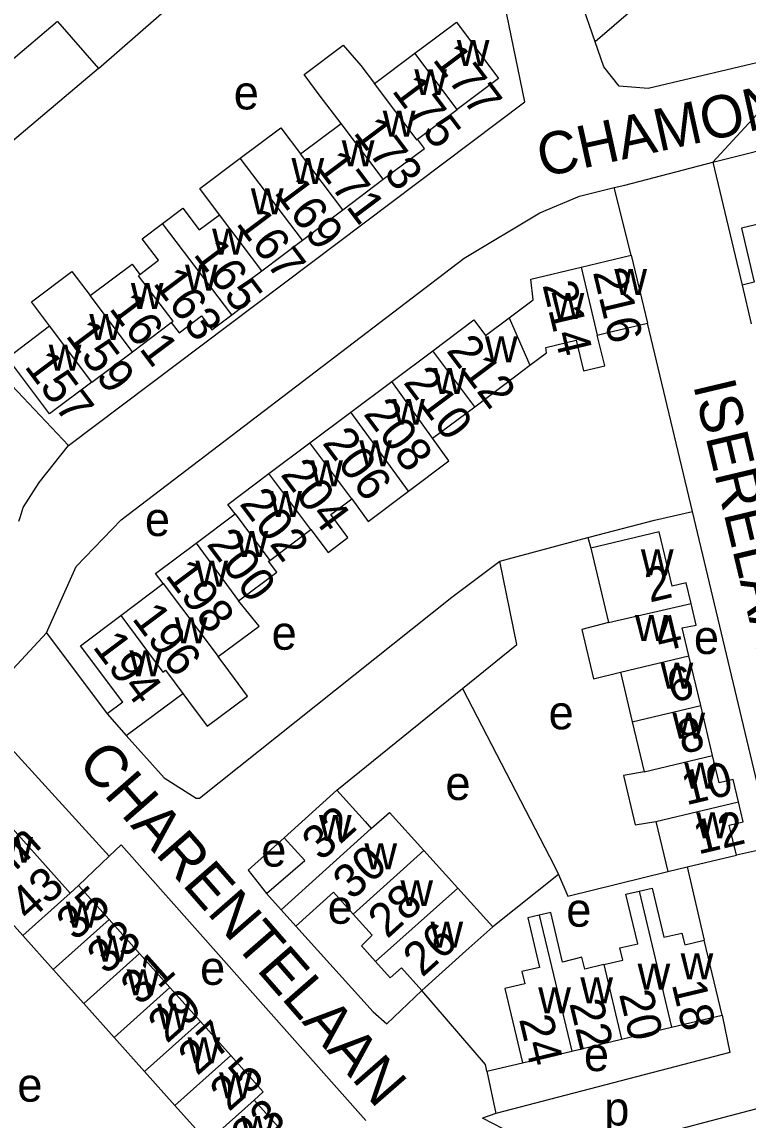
# Model space of a CAD drawing. Extents: x 157768 to 159790, y 387230 to 389604.
# Drawn here: x 159105.3 to 159191.1, y 388835.4 to 388965.4 of the extents above; entities that cross this region are included whole.
import ezdxf

# ---------------------------------------------------------------- set-up
doc = ezdxf.new("R2010")
doc.units = 0
for name, color, linetype in [('BLT_Basislijn', 7, 'Continuous'), ('BLT_Bebouwing', 7, 'Continuous'), ('BLT_Centroide', 7, 'Continuous'), ('BLT_Huisnummer', 7, 'Continuous'), ('BLT_Huisnummer_ tussenligend', 7, 'Continuous'), ('BLT_Huisnummer_reeks', 7, 'Continuous'), ('BLT_Onderverdeling_panden', 7, 'Continuous'), ('BLT_Straatnaam', 7, 'Continuous'), ('BLT_Vlakafsluiter', 7, 'Continuous')]:
    doc.layers.add(name, color=color, linetype=linetype)

msp = doc.modelspace()

# ---------------------------------------------------------------- linework, layer by layer
at = {"layer": 'BLT_Basislijn'}
for p, q in [((159114.31, 388959.87), (159124.2, 388968.5)), ((159109.47, 388965.41), (159114.31, 388959.87)), ((159177.33, 388937.78), (159175.3, 388945.77)), ((159184.56, 388907.46), (159179.26, 388929.72)), ((159194.03, 388867.71), (159184.56, 388907.46)), ((159161.79, 388901.55), (159172.21, 388904.38)), ((159172.21, 388904.38), (159172.54, 388903.1)), ((159142.5, 388874.46), (159157.36, 388886.49)), ((159111.96, 388863.18), (159115.59, 388866.68)), ((159194.03, 388867.71), (159189.77, 388866.8)), ((159183.93, 388865.41), (159185.97, 388856.72)), ((159168.71, 388864.5), (159160.94, 388858.32)), ((159160.26, 388841.22), (159164.47, 388842.22)), ((159160.26, 388841.22), (159161.33, 388836.23)), ((159161.33, 388836.23), (159159.73, 388835.67)), ((159182.23, 388824.14), (159159.73, 388835.67))]:
    msp.add_line(p, q, dxfattribs=at)
for points in [[(159203.02, 389018.34), (159209.69, 389010.82), (159198.68, 389001.48), (159203.26, 388996.16), (159183.5, 388979.26), (159187.11, 388975.11), (159173.05, 388963.02)], [(159110.78, 388915.26), (159164.75, 388955.9), (159162.61, 388966.25), (159160.55, 388971.02), (159146.56, 388987.7), (159145.39, 388989.1)], [(159173.05, 388963.02), (159171.37, 388967.9), (159170.89, 388971.18), (159168.28, 388976.76), (159166.87, 388978.82), (159162.55, 388983.8)], [(159109.47, 388965.41), (159085.11, 388944.75)], [(159199.75, 388962.32), (159199.36, 388962.23), (159179.33, 388957.49), (159175.89, 388957.77), (159174.07, 388960.04), (159173.05, 388963.02)], [(159114.31, 388959.87), (159095.48, 388943.95), (159089.44, 388938.3)], [(159187, 388948.77), (159224.84, 388958.26), (159231.07, 388959.5), (159233.16, 388959.55), (159233.73, 388959.23), (159234.88, 388957.65), (159235.61, 388955.15), (159244.43, 388918.11)], [(159175.3, 388945.77), (159176.56, 388946.07), (159187, 388948.77)], [(159187, 388948.77), (159190.44, 388934.22)], [(159108.17, 388893.1), (159111.68, 388900.93), (159116.98, 388906.45), (159157.58, 388937.41), (159166.53, 388942.79), (159171.21, 388944.76), (159175.3, 388945.77)], [(159089.44, 388938.3), (159100, 388926.59), (159110.78, 388915.26)], [(159104.87, 388906.29), (159105.04, 388906.72), (159105.41, 388907.92), (159107.3, 388910.88), (159110.78, 388915.26)], [(159172.21, 388904.38), (159172.37, 388904.42), (159180.08, 388906.43), (159184.56, 388907.46)], [(159117.6, 388880.96), (159122.09, 388875.92), (159125.85, 388873.52), (159126.26, 388873.52), (159156.09, 388897.29), (159161.79, 388901.55)], [(159157.36, 388886.49), (159163.78, 388891.69), (159161.79, 388901.55)], [(159108.17, 388893.1), (159104.18, 388888.77), (159100, 388885.52), (159099.11, 388884.71)], [(159108.17, 388893.1), (159115.35, 388883.49)], [(159157.36, 388886.49), (159168.27, 388865.5), (159168.71, 388864.5)], [(159115.59, 388866.68), (159100, 388883.74), (159099.11, 388884.71)], [(159115.59, 388866.68), (159116.98, 388868.02), (159145.94, 388835.4)], [(159136.27, 388868.85), (159132.01, 388865.02), (159134.2, 388862.23)], [(159168.71, 388864.5), (159169.83, 388861.93), (159181.65, 388864.86)], [(159137.65, 388858.39), (159146.82, 388848.26), (159148.41, 388846.83), (159152.56, 388850.78)], [(159182.23, 388824.14), (159180.25, 388833.65), (159199.41, 388838.71), (159195.8, 388853.99), (159195.38, 388858.13), (159196.26, 388858.38)], [(159160.26, 388841.22), (159160.09, 388842.01), (159152.56, 388850.78)], [(159188.09, 388847.85), (159188.99, 388843.42), (159161.33, 388836.23)]]:
    msp.add_lwpolyline(points, dxfattribs=at)
at = {"layer": 'BLT_Bebouwing'}
for p, q in [((159152.04, 388951.48), (159156.74, 388955)), ((159138.21, 388949.75), (159143, 388953.35)), ((159143.22, 388943.13), (159147.97, 388946.77)), ((159138.43, 388939.53), (159143.22, 388943.13)), ((159133.63, 388935.93), (159138.43, 388939.53)), ((159171.39, 388936.36), (159177.33, 388937.78)), ((159177.33, 388937.78), (159179.26, 388929.72)), ((159190.44, 388934.22), (159191.53, 388929.64)), ((159162.9, 388930.36), (159165.74, 388932.49)), ((159160.09, 388928.25), (159162.9, 388930.36)), ((159118.32, 388926.35), (159122.92, 388929.8)), ((159113.51, 388922.74), (159118.32, 388926.35)), ((159149.01, 388922.83), (159153.86, 388926.47)), ((159144.15, 388919.19), (159149.01, 388922.83)), ((159158.82, 388919.84), (159163.67, 388923.48)), ((159153.84, 388916.11), (159158.82, 388919.84)), ((159139.3, 388915.56), (159144.15, 388919.19)), ((159134.45, 388911.92), (159139.3, 388915.56)), ((159125.85, 388903.7), (159130.46, 388907.15)), ((159134.57, 388901.66), (159139.42, 388905.3)), ((159172.54, 388903.1), (159174.63, 388894.32)), ((159116.96, 388895.15), (159121.97, 388898.91)), ((159185.55, 388884.48), (159184.15, 388890.37)), ((159176.04, 388888.43), (159177.44, 388882.54)), ((159186.96, 388878.58), (159185.55, 388884.48)), ((159177.44, 388882.54), (159178.85, 388876.65)), ((159136.27, 388868.85), (159142.5, 388874.46)), ((159180.25, 388870.76), (159181.65, 388864.86)), ((159183.93, 388865.41), (159189.77, 388866.8)), ((159181.65, 388864.86), (159183.93, 388865.41)), ((159111.96, 388863.18), (159110.98, 388862.29)), ((159115.56, 388859.16), (159111.96, 388863.18)), ((159156.83, 388862.89), (159160.94, 388858.32)), ((159134.2, 388862.23), (159135.9, 388860.33)), ((159135.9, 388860.33), (159137.65, 388858.39)), ((159119.16, 388855.14), (159115.56, 388859.16)), ((159108.96, 388853.24), (159105.36, 388857.26)), ((159188.09, 388847.85), (159185.97, 388856.72)), ((159122.76, 388851.13), (159119.16, 388855.14)), ((159112.56, 388849.23), (159108.96, 388853.24)), ((159126.36, 388847.11), (159122.76, 388851.13)), ((159116.16, 388845.21), (159112.56, 388849.23)), ((159129.96, 388843.09), (159126.36, 388847.11)), ((159182.09, 388846.42), (159188.09, 388847.85)), ((159176.18, 388845.01), (159182.09, 388846.42)), ((159119.76, 388841.2), (159116.16, 388845.21)), ((159170.29, 388843.6), (159176.18, 388845.01)), ((159164.47, 388842.22), (159170.29, 388843.6)), ((159123.36, 388837.18), (159119.76, 388841.2)), ((159127.21, 388832.88), (159123.36, 388837.18)), ((159136.31, 388833.8), (159132.71, 388837.81))]:
    msp.add_line(p, q, dxfattribs=at)
for points in [[(159151.75, 388961.65), (159152.65, 388962.33), (159156.65, 388965.33), (159161.64, 388958.67), (159156.74, 388955)], [(159143, 388953.35), (159140.55, 388956.59), (159138.65, 388959.13), (159143.26, 388962.61), (159145.34, 388960.2), (159146.95, 388958.06)], [(159146.95, 388958.06), (159151.75, 388961.65)], [(159131.08, 388949.24), (159135.87, 388952.84), (159138.21, 388949.75)], [(159147.97, 388946.77), (159152.87, 388950.37), (159152.04, 388951.48)], [(159128.61, 388942.55), (159126.28, 388945.64), (159131.08, 388949.24)], [(159121.89, 388941.51), (159124.29, 388943.31), (159126.22, 388940.76), (159128.61, 388942.55)], [(159196.19, 388942.33), (159190.37, 388940.97), (159191.87, 388934.56), (159190.44, 388934.22)], [(159119.2, 388935.49), (159121.42, 388937.16), (159119.49, 388939.71), (159121.89, 388941.51)], [(159113.32, 388932.98), (159118.29, 388936.71), (159119.2, 388935.49)], [(159108.53, 388929.39), (159106.38, 388932.23), (159111.17, 388935.84), (159113.32, 388932.98)], [(159130.07, 388930.71), (159132.27, 388932.35), (159131.04, 388933.99), (159133.63, 388935.93)], [(159165.74, 388932.49), (159165.45, 388934.94), (159171.39, 388936.36)], [(159122.92, 388929.8), (159123.84, 388928.59), (159126.5, 388930.59), (159127.73, 388928.95), (159130.07, 388930.71)], [(159113.51, 388922.74), (159108.51, 388918.99), (159103.53, 388925.64), (159107.53, 388928.64), (159108.53, 388929.39)], [(159153.86, 388926.47), (159158.7, 388930.1), (159160.09, 388928.25)], [(159173.31, 388928.31), (159174.39, 388928.57), (159179.26, 388929.72)], [(159167.22, 388926.86), (159170.8, 388927.71), (159171.68, 388924.08), (159174.19, 388924.67), (159173.31, 388928.31)], [(159165.35, 388924.74), (159167.3, 388926.2), (159167.22, 388926.86)], [(159163.67, 388923.48), (159165.35, 388924.74)], [(159150.99, 388909.85), (159155.77, 388913.43), (159153.84, 388916.11)], [(159130.46, 388907.15), (159129.6, 388908.29), (159134.45, 388911.92)], [(159144.27, 388908.93), (159146.21, 388906.26), (159150.99, 388909.85)], [(159139.42, 388905.3), (159141.47, 388902.61), (159143.81, 388904.36), (159141.81, 388907.1), (159144.27, 388908.93)], [(159184.4, 388896.57), (159183.82, 388899.01), (159182.18, 388898.62), (159180.65, 388905.04), (159172.54, 388903.1)], [(159121.97, 388898.91), (159121.06, 388900.1), (159125.85, 388903.7)], [(159130.88, 388896.88), (159135.39, 388900.26), (159134.42, 388901.55), (159134.57, 388901.66)], [(159128.46, 388890.29), (159133.3, 388893.89), (159130.88, 388896.88)], [(159184.15, 388890.37), (159183.36, 388893.67), (159185.01, 388894), (159184.4, 388896.57)], [(159117.19, 388884.87), (159112.17, 388891.56), (159116.96, 388895.15)], [(159174.63, 388894.32), (159171.47, 388893.48), (159172.86, 388887.66), (159176.04, 388888.43)], [(159124.28, 388885.9), (159124.94, 388885.01), (159127.15, 388882.03), (159131.95, 388885.58), (159129.71, 388888.59), (159128.46, 388890.29)], [(159117.19, 388884.87), (159115.35, 388883.49)], [(159117.6, 388880.96), (159124.28, 388885.9)], [(159115.35, 388883.49), (159117.6, 388880.96)], [(159190.01, 388873.08), (159189.38, 388875.73), (159187.73, 388875.34), (159186.96, 388878.58)], [(159178.85, 388876.65), (159176.4, 388876.19), (159177.78, 388870.36), (159180.25, 388870.76)], [(159110.98, 388862.29), (159100.21, 388874.31), (159100, 388874.16), (159094.43, 388870)], [(159142.5, 388874.46), (159145.85, 388870.75), (159146.57, 388869.94)], [(159189.77, 388866.8), (159188.93, 388870.33), (159190.57, 388870.72), (159190.01, 388873.08)], [(159146.57, 388869.94), (159148.75, 388871.84), (159152.81, 388867.34)], [(159134.2, 388862.23), (159138.7, 388866.16), (159136.27, 388868.85)], [(159152.81, 388867.34), (159156.83, 388862.89)], [(159105.36, 388857.26), (159100, 388863.24), (159099.14, 388864.2), (159098.9, 388864.02)], [(159178.25, 388862.52), (159179.8, 388862.89), (159181.19, 388857.09), (159183.31, 388857.56), (159183.65, 388856.16), (159185.97, 388856.72)], [(159144.42, 388859.82), (159142.1, 388862.39), (159137.65, 388858.39)], [(159174.08, 388853.85), (159176.33, 388854.38), (159175.99, 388855.81), (159178.09, 388856.31), (159176.7, 388862.15), (159178.25, 388862.52)], [(159174.08, 388853.85), (159171.82, 388853.31), (159171.49, 388854.7), (159169.21, 388854.14), (159167.81, 388860.01), (159166.45, 388859.69)], [(159147.09, 388854.19), (159145.41, 388856.06), (159146.68, 388857.3), (159144.42, 388859.82)], [(159166.45, 388859.69), (159165.09, 388859.36), (159166.49, 388853.51), (159164.38, 388853.01), (159164.73, 388851.56), (159162.38, 388851), (159164.47, 388842.22)], [(159160.94, 388858.32), (159157.76, 388855.46), (159152.56, 388850.78)], [(159152.56, 388850.78), (159150.15, 388853.46), (159148.82, 388852.27), (159147.09, 388854.19)], [(159132.71, 388837.81), (159133.81, 388838.79), (159129.96, 388843.09)]]:
    msp.add_lwpolyline(points, dxfattribs=at)
at = {"layer": 'BLT_Onderverdeling_panden'}
for p, q in [((159156.74, 388955), (159151.75, 388961.65)), ((159147.97, 388946.77), (159143, 388953.35)), ((159143.22, 388943.13), (159138.21, 388949.75)), ((159138.43, 388939.53), (159131.08, 388949.24)), ((159133.63, 388935.93), (159128.61, 388942.55)), ((159130.07, 388930.71), (159121.89, 388941.51)), ((159171.39, 388936.36), (159173.31, 388928.31)), ((159118.32, 388926.35), (159113.32, 388932.98)), ((159162.9, 388930.36), (159165.35, 388924.74)), ((159113.51, 388922.74), (159108.53, 388929.39)), ((159158.82, 388919.84), (159153.86, 388926.47)), ((159153.84, 388916.11), (159149.01, 388922.83)), ((159150.99, 388909.85), (159144.15, 388919.19)), ((159144.27, 388908.93), (159139.3, 388915.56)), ((159139.42, 388905.3), (159134.45, 388911.92)), ((159130.46, 388907.15), (159134.57, 388901.66)), ((159125.85, 388903.7), (159130.88, 388896.88)), ((159174.63, 388894.32), (159184.4, 388896.57)), ((159176.04, 388888.43), (159184.15, 388890.37)), ((159177.44, 388882.54), (159185.55, 388884.48)), ((159178.85, 388876.65), (159186.96, 388878.58)), ((159180.25, 388870.76), (159190.01, 388873.08)), ((159135.9, 388860.33), (159146.57, 388869.94)), ((159144.42, 388859.82), (159152.81, 388867.34)), ((159147.09, 388854.19), (159156.83, 388862.89)), ((159110.98, 388862.29), (159105.36, 388857.26)), ((159178.25, 388862.52), (159182.09, 388846.42)), ((159108.96, 388853.24), (159115.56, 388859.16)), ((159166.45, 388859.69), (159170.29, 388843.6)), ((159112.56, 388849.23), (159119.16, 388855.14)), ((159174.08, 388853.85), (159176.18, 388845.01)), ((159116.16, 388845.21), (159122.76, 388851.13)), ((159119.76, 388841.2), (159126.36, 388847.11)), ((159123.36, 388837.18), (159129.96, 388843.09)), ((159127.21, 388832.88), (159132.71, 388837.81))]:
    msp.add_line(p, q, dxfattribs=at)
for points in [[(159152.04, 388951.48), (159151.99, 388951.39), (159146.95, 388958.06)], [(159122.92, 388929.8), (159123.13, 388929.95), (159119.03, 388935.34), (159119.2, 388935.49)], [(159121.97, 388898.91), (159128.46, 388890.29)], [(159116.96, 388895.15), (159121.93, 388888.43), (159122.24, 388888.66), (159124.28, 388885.9)]]:
    msp.add_lwpolyline(points, dxfattribs=at)
at = {"layer": 'BLT_Vlakafsluiter'}
msp.add_line((159187, 388948.77), (159199.36, 388962.23), dxfattribs=at)

# ---------------------------------------------------------------- texts
at = {"layer": 'BLT_Centroide'}
for s, p in [('w', (159156.69, 388960.16)), ('w', (159151.67, 388956.7)), ('e', (159130.31, 388955.01)), ('w', (159147.94, 388951.78)), ('w', (159143.09, 388948.27)), ('w', (159137.14, 388946.19)), ('w', (159132.34, 388942.59)), ('w', (159127.75, 388937.83)), ('w', (159124.55, 388933.56)), ('w', (159175.33, 388933.05)), ('w', (159118.14, 388931.41)), ('w', (159167.91, 388930.22)), ('w', (159113.23, 388927.72)), ('w', (159160.03, 388925.09)), ('w', (159108.42, 388924.12)), ('w', (159153.91, 388921.33)), ('w', (159149.06, 388917.7)), ('w', (159145.16, 388912.8)), ('w', (159139.36, 388910.42)), ('w', (159134.52, 388906.8)), ('e', (159119.8, 388904.54)), ('w', (159130.52, 388902.05)), ('w', (159178.47, 388899.88)), ('w', (159125.78, 388898.55)), ('w', (159177.77, 388892.12)), ('w', (159123.33, 388891.83)), ('e', (159134.79, 388891.09)), ('e', (159184.74, 388890.58)), ('w', (159117.97, 388887.95)), ('w', (159180.8, 388886.47)), ('e', (159167.55, 388881.67)), ('w', (159182.2, 388880.56)), ('w', (159183.6, 388874.66)), ('e', (159155.35, 388873.31)), ('w', (159185.01, 388868.78)), ('w', (159140.39, 388868.47)), ('w', (159102.7, 388865.88)), ('e', (159133.56, 388865.43)), ('w', (159145.77, 388865.12)), ('w', (159150.02, 388860.75)), ('w', (159110.46, 388858.22)), ('e', (159141.42, 388858.67)), ('e', (159169.64, 388858.32)), ('w', (159153.58, 388855.84)), ('w', (159114.05, 388854.19)), ('w', (159183.17, 388852.11)), ('e', (159126.33, 388851.44)), ('w', (159178.08, 388850.89)), ('w', (159117.66, 388850.19)), ('w', (159171.31, 388849.25)), ('w', (159166.33, 388848.06)), ('w', (159121.26, 388846.16)), ('w', (159124.85, 388842.16)), ('e', (159171.73, 388841.24)), ('e', (159104.71, 388837.62)), ('w', (159128.59, 388838)), ('p', (159174.13, 388834.8)), ('w', (159131.2, 388832.84))]:
    msp.add_text(s, height=4, dxfattribs=at).set_placement(p)
at = {"layer": 'BLT_Huisnummer'}
for s, rotation, p in [('177', 306.874, (159153.74, 388960.9)), ('173', 306.874, (159144.38, 388952.25)), ('169', 306.874, (159135.01, 388945.19)), ('165', 306.874, (159125.45, 388937.86)), ('216', 283.4534, (159172.78, 388935.77)), ('161', 306.874, (159115.48, 388931.45)), ('157', 306.874, (159105.46, 388924.59)), ('210', 306.8576, (159150.28, 388922.71)), ('206', 306.8576, (159140.7, 388915.54)), ('202', 306.8576, (159130.9, 388908.35)), ('198', 306.8576, (159122.12, 388899.88)), ('2', 13.4046, (159179.51, 388896.66)), ('194', 306.8576, (159113.53, 388891.43)), ('6', 13.4046, (159182.12, 388884.79)), ('32', 42.0192, (159140.65, 388865.98)), ('12', 13.4046, (159185.24, 388866.85)), ('35', 41.8666, (159111.58, 388856.52)), ('26', 42.0182, (159152.6, 388852.25)), ('18', 283.4094, (159182.1, 388851.52)), ('29', 41.8618, (159122.4, 388844.42)), ('24', 283.4094, (159164.04, 388847.4)), ('25', 41.8615, (159129.74, 388836.35))]:
    msp.add_text(s, height=4, rotation=rotation, dxfattribs=at).set_placement(p)
at = {"layer": 'BLT_Huisnummer_ tussenligend'}
for s, rotation, p in [('175', 306.874, (159148.93, 388957.21)), ('171', 306.874, (159139.93, 388948.27)), ('167', 306.874, (159130.51, 388941.51)), ('163', 306.874, (159120.67, 388934.44)), ('214', 283.4534, (159166.81, 388934.25)), ('159', 306.874, (159110.33, 388928.23)), ('212', 306.8576, (159155.37, 388926.46)), ('208', 306.8576, (159145.56, 388918.98)), ('204', 306.8576, (159135.75, 388911.81)), ('200', 306.8576, (159127.01, 388903.56)), ('196', 306.8576, (159118.18, 388894.77)), ('4', 13.4046, (159180.71, 388890.79)), ('8', 13.4046, (159183.35, 388878.72)), ('10', 13.4046, (159183.82, 388872.67)), ('30', 42.0182, (159144.3, 388861.36)), ('28', 42.0182, (159148.46, 388856.81)), ('33', 41.8618, (159115.21, 388852.53)), ('31', 41.8618, (159119.19, 388848.88)), ('22', 283.4094, (159169.99, 388849.26)), ('20', 283.4094, (159175.87, 388850.35)), ('27', 41.8615, (159125.98, 388840.6)), ('23', 41.86, (159132.26, 388831.37))]:
    msp.add_text(s, height=4, rotation=rotation, dxfattribs=at).set_placement(p)
at = {"layer": 'BLT_Huisnummer_reeks'}
for s, p in [('t/m', (159102.26, 388862.88)), ('43', (159106.08, 388858.82))]:
    msp.add_text(s, height=4, rotation=41.8664, dxfattribs=at).set_placement(p)
at = {"layer": 'BLT_Straatnaam'}
for s, rotation, p in [('CHAMONIXLAAN', 12.4549, (159166.81, 388946.96)), ('ISERELAAN', 283.4, (159184.63, 388922.43)), ('CHARENTELAAN', 311.1196, (159111.66, 388877.55))]:
    msp.add_text(s, height=5, rotation=rotation, dxfattribs=at).set_placement(p)

doc.saveas('drawing.dxf')
